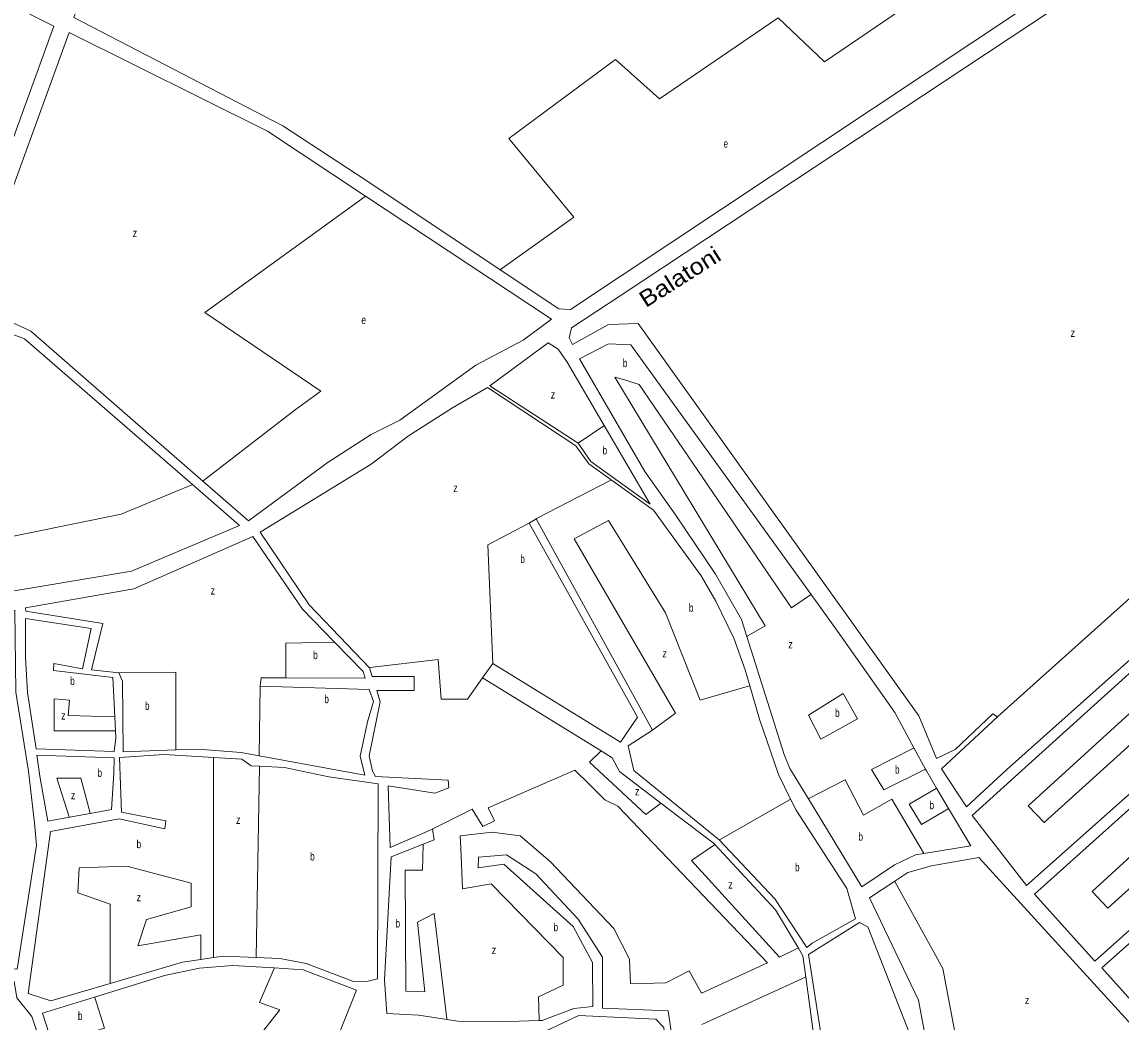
# Model space of a CAD drawing. Extents: x 639657 to 671642, y 222838 to 252123.
# Drawn here: x 644577 to 645919, y 229693 to 230914 of the extents above; entities that cross this region are included whole.
import ezdxf
from ezdxf.enums import TextEntityAlignment as Align

# ---------------------------------------------------------------- set-up
doc = ezdxf.new("R2010")
doc.units = 0
doc.header["$LTSCALE"] = 4
doc.layers.add('1', color=7, linetype='Continuous', lineweight=13)
doc.layers.add('21', color=7, linetype='Continuous', lineweight=13)
doc.layers.add('22', color=7, linetype='Continuous')
doc.layers.add('7', color=7, linetype='Continuous')

msp = doc.modelspace()

# ---------------------------------------------------------------- linework, layer by layer
at = {"layer": '1'}
for p, q in [((645223.68, 230551.09), (644996.642, 230701.443)), ((645232.78, 230563.65), (645161.002, 230611.473)), ((645152.111, 230130.597), (645139.587, 230113.056)), ((645307.912, 230034.698), (645152.111, 230130.597)), ((644868.132, 230102.917), (645001.229, 230099.001)), ((644996.396, 230112.926), (644899.281, 230113.238)), ((645010.274, 230097.594), (645014.69, 230083.8)), ((644585.39, 229999.33), (644592.613, 229935.581)), ((645514.75, 230002.23), (645537.159, 229965.383))]:
    msp.add_line(p, q, dxfattribs=at)
for points in [[(645161.002, 230611.473), (644996.82, 230720.86), (644895.52, 230787.39), (644640.53, 230919.49), (644781.91, 231299.77), (644817.681, 231391.49)], [(643932.109, 231243.441), (643931.495, 231241.44), (643841.79, 230949.2), (643715.13, 230669.83), (644093.43, 230475.54), (644150.95, 230424.35), (644306.07, 230368.45), (644423.69, 230379.09), (644616.16, 230908.91), (644347.57, 231044.08), (644295.43, 231075.99), (644207.48, 231157.6), (644052.786, 231355.881), (644051.226, 231357.881)], [(646378.26, 230612.84), (646478.3, 230640.08), (646366.2, 230736.72), (646223.74, 230877.97), (646098.63, 231103.63), (645307.38, 230579.87)], [(645799.898, 230930.74), (645246.76, 230562.93), (645232.78, 230563.65)], [(644996.642, 230701.443), (644876.9, 230780.74), (644634.72, 230901.37), (644514.41, 230570.85), (644588.27, 230536.38), (644797.961, 230353.524)], [(645699.51, 230001.83), (645730.15, 229955.63), (645778.98, 230000.9), (646419.09, 230572), (646378.26, 230612.84)], [(645307.38, 230579.87), (645248.07, 230540.59), (645245.41, 230528.53), (645249.17, 230520.47)], [(644785.267, 230349.079), (644580.41, 230527.27), (644499.3, 230557.59), (644444.56, 230415.84), (644396.619, 230252.21), (644389.77, 230228.83)], [(644797.961, 230353.524), (644853.95, 230304.7), (644950.92, 230376.61), (645003.67, 230410.46), (645038.51, 230428.05), (645131.47, 230494.94), (645189.15, 230525.61), (645223.68, 230551.09)], [(645249.17, 230520.47), (645293.398, 230544.736), (645329.34, 230545.976), (645672.07, 230066.74), (645693.46, 230014.52), (645716.54, 230025.5), (645762.49, 230069.15), (645768.11, 230065.34), (645699.51, 230001.83)], [(645256.03, 230399.71), (645148.5, 230469.97), (645219.48, 230522.26), (645231.59, 230514.43), (645242.93, 230498.86), (645288.095, 230421.38)], [(645540.455, 230214.782), (645320.664, 230519.937), (645293.398, 230521.177), (645257.823, 230502.608)], [(645257.823, 230502.608), (645337.61, 230365.08), (645374.91, 230312.16), (645423.81, 230239.81), (645455.55, 230184.47), (645462.089, 230163.799)], [(645296.669, 230354.958), (645269.19, 230374.71), (645253.27, 230396.46), (645145.72, 230467.8), (645102.81, 230443.09), (645049.25, 230408.81), (645003.67, 230373.95), (644867.85, 230290.88), (644927.87, 230202.33), (645001.33, 230125.54), (645004.814, 230114.655)], [(645288.095, 230421.38), (645344.05, 230325.39), (645271.52, 230377.52), (645256.03, 230399.71)], [(644389.77, 230228.83), (644424.42, 230195.24), (644711.11, 230243.27), (644842.84, 230299), (644785.267, 230349.079)], [(645465.675, 230103.32), (645459.85, 230123.06), (645446.13, 230161.6), (645424.16, 230206.94), (645406.22, 230237.7), (645348.21, 230317.91), (645296.669, 230354.958)], [(645307.912, 230034.698), (645328.77, 230065.23), (645196.27, 230301.99), (645204.86, 230307.52), (645346.99, 230049.09)], [(644958.651, 230156.881), (644919.55, 230197.08), (644859.1, 230285.63), (644713.7, 230222.03), (644581.61, 230198.75), (644582.08, 230194.67), (644676.13, 230179.32), (644662.34, 230122.88), (644695.68, 230119.15)], [(645666.063, 230027.57), (645642.81, 230070.74), (645572.58, 230170.18), (645540.455, 230214.782)], [(644363.5, 230163.19), (644568.75, 230195.82), (644569.61, 230095.5), (644585.39, 229999.33)], [(644690.693, 230065.443), (644688.22, 230113.48), (644615.94, 230121.98), (644616.28, 230130.79), (644651.15, 230124.27), (644661.8, 230173.58), (644581.75, 230185.65), (644581.4, 230137.95), (644584.22, 230095.23), (644594.61, 230026.59)], [(644996.396, 230112.926), (644993.62, 230120.93), (644958.651, 230156.881)], [(645462.089, 230163.799), (645507.79, 230019.32), (645514.75, 230002.23)], [(644695.68, 230119.15), (644700.08, 230109.09), (644700.78, 230022.74), (644764.936, 230025.054)], [(644899.281, 230113.238), (644869.126, 230113.335), (644868.132, 230102.917)], [(645010.274, 230097.594), (645055.869, 230097.594), (645055.869, 230114.655), (645004.814, 230114.655)], [(645297.871, 230015.629), (645284.346, 230023.954), (645139.587, 230113.056)], [(645515.454, 229964.993), (645500.58, 229995.21), (645477.68, 230062.64), (645465.675, 230103.32)], [(644995.67, 229994.3), (644990.2, 230017.34), (644999.23, 230059.5), (645006.31, 230084.36), (645001.229, 230099.001)], [(645014.69, 230083.8), (645001, 230017.92), (645005.143, 229999.317)], [(644594.61, 230026.59), (644689.82, 230023.06), (644692.01, 230039.84), (644691.567, 230048.46), (644690.693, 230065.443)], [(645346.99, 230049.09), (645317.16, 230029.97), (645324.19, 230000.17), (645428.32, 229915.13)], [(644764.936, 230025.054), (644792.26, 230026.04), (644844.72, 230021.86), (644866.917, 230017.807), (644995.67, 229994.3)], [(645693.791, 229978.226), (645681.21, 229999.45), (645680.039, 230001.623), (645666.063, 230027.57)], [(644810.979, 230015.909), (644750.66, 230019.39), (644696.34, 230016.03), (644698.57, 229949.04), (644752.99, 229938.39), (644751.59, 229928.71), (644695.86, 229940.85), (644612.06, 229925.42), (644584.83, 229727.46), (644612.62, 229718.49), (644684.787, 229739.858)], [(644635.207, 229942.864), (644608.72, 229938.07), (644599.02, 229993.04), (644595.56, 230018.86), (644689.9, 230015.54), (644689.58, 229996.6)], [(644867.205, 230005.169), (644856.93, 230005.66), (644845.45, 230013.92), (644810.979, 230015.909)], [(645357, 229960.155), (645306.5, 229998.72), (645297.871, 230015.629)], [(644689.58, 229996.6), (644686.51, 229952.15), (644660.692, 229947.477), (644635.207, 229942.864)], [(645000.05, 229742.672), (645011.21, 229745.71), (645012.12, 229983.65), (644951.85, 229992.2), (644897.76, 230003.71), (644867.205, 230005.169)], [(645005.143, 229999.317), (645008.75, 229992.84), (645097.39, 229988.25), (645098.19, 229978.81), (645081.1, 229972.09), (645024.2, 229981.05), (645026.91, 229905.88), (645078.35, 229928.41)], [(645678.191, 229898.716), (645735.41, 229908.01), (645708.439, 229953.512), (645693.791, 229978.226)], [(645422.999, 229909.698), (645422.82, 229909.89), (645357, 229960.155)], [(645428.32, 229915.13), (645496.32, 229843.37), (645535.32, 229783.6), (645541.89, 229789.08), (645594.73, 229818.72), (645584.04, 229855.73), (645522.12, 229951.45), (645515.454, 229964.993)], [(645537.159, 229965.383), (645602.49, 229857.96), (645642.49, 229884.61), (645667.87, 229897.04), (645678.191, 229898.716)], [(644592.613, 229935.581), (644595.04, 229908.66), (644571.22, 229757.35), (644524.14, 229762.47), (644485.7, 229763.17), (644439.403, 229782.415), (644433.464, 229773.771)], [(645078.35, 229928.41), (645080.5, 229915.12), (645066.976, 229909.87)], [(645066.976, 229909.87), (645027.95, 229894.72), (645019.62, 229744.13), (645022.64, 229703.33), (645061.59, 229701.17), (645095.779, 229695.961)], [(645524.952, 229783.039), (645497.18, 229829.84), (645422.999, 229909.698)], [(645208.799, 229694.668), (645212.16, 229694.79), (645251.05, 229709.18), (645274.22, 229711.91), (645273.79, 229765.43), (645250.29, 229809.54), (645165.45, 229885.76), (645134.14, 229881.17), (645134.36, 229894.07), (645168.71, 229896.99), (645204.34, 229873.92), (645256.17, 229818.45), (645285.72, 229772.07), (645285.86, 229709.74), (645365.87, 229706.51), (645380.82, 229605.94)], [(645642.608, 229864.719), (645658.54, 229875.19), (645687.43, 229883.39), (645745.1, 229893.55), (646046.98, 229562.86), (646056.324, 229548.653)], [(645779.47, 229557.09), (645835.95, 229466.64), (645803.18, 229445.7), (645887.96, 229320.22), (645776.3, 229248.34), (645755.43, 229302.19), (645791.71, 229318.25), (645762.53, 229381.2), (645763.78, 229410.03), (645756.85, 229413.35), (645753.22, 229385.78), (645757.56, 229369.51), (645780.25, 229322.58), (645750.59, 229309.2), (645744.13, 229336.4), (645740.13, 229384.07), (645737.92, 229467.65), (645734.84, 229512.31), (645691.74, 229612.87), (645671.55, 229719.37), (645611.95, 229844.57), (645642.608, 229864.719)], [(645599.53, 229814.29), (645537.38, 229775.25), (645554.65, 229663.12), (645572.41, 229615.04), (645594.67, 229593.69), (645646.24, 229554.96), (645668.07, 229507.38), (645674.49, 229459.007)], [(645704.441, 229528.086), (645698.57, 229548.49), (645680.86, 229581.1), (645668.42, 229659.35), (645609.72, 229808.86), (645599.53, 229814.29)], [(645534.049, 229747.847), (645530.53, 229773.64), (645524.952, 229783.039)], [(644684.787, 229739.858), (644773.18, 229766.03), (644795.631, 229769.301), (644810.979, 229771.537)], [(644810.979, 229771.537), (644823.77, 229773.4), (644863.158, 229771.665)], [(644863.158, 229771.665), (644891.86, 229770.4), (644924.34, 229764.27), (644982.1, 229742.06), (645000.05, 229742.672)], [(644565.53, 229385.23), (644680.25, 229422.01), (644605.13, 229652.02), (644562.1, 229639.14), (644560.11, 229644.71), (644602.26, 229659.94), (644589.2, 229699.35), (644570.93, 229722.38), (644567.94, 229742.12), (644545.93, 229752.65), (644501.204, 229752.808)], [(644885.196, 229758.8), (644834.21, 229761.86), (644793.87, 229758.67), (644751.24, 229749.44), (644665.947, 229723.139)], [(644804.07, 229475.15), (644877.2, 229504.66), (644881.24, 229550.68), (644893.79, 229583.25), (644934.47, 229615.23), (644945.26, 229630.59), (644985.67, 229731.76), (644920.36, 229756.69), (644885.196, 229758.8)], [(645547.475, 229654.599), (645545.63, 229662.97), (645534.049, 229747.847)], [(644665.947, 229723.139), (644602.26, 229703.5), (644614.63, 229665.858), (644696.22, 229417.59)], [(645095.779, 229695.961), (645108.78, 229693.98), (645158.88, 229692.86), (645208.799, 229694.668)]]:
    msp.add_lwpolyline(points, dxfattribs=at)
for points in [[(645797.39, 229999.45), (645737.19, 229945), (645803.46, 229859.66), (646070.49, 230096.75), (645995.93, 230179.16)], [(645986.99, 230004.65), (645813.09, 229848.86), (645886.82, 229767.29), (646144.6, 229997.51), (646150.69, 230007.94), (646078.52, 230088.87)], [(646161.41, 229995.34), (645895.33, 229759.04), (645969.95, 229675.77), (646235.99, 229913.58)], [(645296.01, 229310.26), (645284.12, 229327.27), (645274.13, 229399.35), (645257.33, 229401.44), (645239, 229418.34), (645218.59, 229682.64), (645257.2, 229700.68), (645350.99, 229696.39), (645360.62, 229686.01), (645367.21, 229610.45), (645382.19, 229587.48), (645386.42, 229552.08), (645382.56, 229498.27), (645392.26, 229364.71), (645391.03, 229295.89)]]:
    msp.add_lwpolyline(points, close=True, dxfattribs=at)
at = {"layer": '21'}
msp.add_line((645394.401, 229889.844), (645501.971, 229772.082), dxfattribs=at)
for points in [[(645161.002, 230611.473), (645161.502, 230611.83), (645250.823, 230675.661), (645171.496, 230772.032), (645301.819, 230868.402), (645355.648, 230820.217), (645500.137, 230919.422), (645556.799, 230865.568), (645743.784, 230993.117), (645799.448, 230931.24), (645799.898, 230930.74)], [(644797.961, 230353.524), (644798.46, 230353.909), (644910.85, 230440.403), (644942.014, 230463.078), (644800.358, 230559.449), (644996.142, 230701.081), (644996.642, 230701.443)], [(646378.26, 230612.84), (646377.76, 230612.391), (645768.61, 230065.789), (645768.11, 230065.34)], [(645540.455, 230214.782), (645539.955, 230214.449), (645516.483, 230198.794), (645330.579, 230471.581), (645314.467, 230476.54), (645300.835, 230480.26), (645484.26, 230176.475), (645462.589, 230164.085), (645462.089, 230163.799)], [(645256.03, 230399.71), (645287.595, 230421.042), (645288.095, 230421.38)], [(644396.619, 230252.21), (644397.12, 230252.308), (644488.716, 230270.337), (644698.366, 230312.853), (644784.767, 230348.871), (644785.267, 230349.079)], [(645296.669, 230354.958), (645296.169, 230354.7), (645205.36, 230307.778), (645204.86, 230307.52)], [(645346.99, 230049.09), (645347.49, 230049.458), (645375.196, 230069.84), (645251.26, 230283.11), (645293.398, 230305.429), (645362.803, 230192.594), (645404.941, 230085.959), (645465.175, 230103.177), (645465.675, 230103.32)], [(645196.27, 230301.99), (645195.77, 230301.729), (645145.914, 230275.67), (645152.111, 230130.597)], [(644958.651, 230156.881), (644958.151, 230156.868), (644899.281, 230155.396), (644899.281, 230113.738), (644899.281, 230113.238)], [(645139.587, 230113.056), (645121.127, 230087.199), (645088.904, 230087.199), (645085.186, 230135.557), (645001.83, 230125.6), (645001.33, 230125.54)], [(644764.936, 230025.054), (644764.936, 230025.554), (644764.936, 230120.116), (644696.18, 230119.157), (644695.68, 230119.15)], [(644868.132, 230102.917), (644866.924, 230018.307), (644866.917, 230017.807)], [(644690.693, 230065.443), (644690.192, 230065.459), (644633.628, 230067.227), (644635.333, 230085.994), (644616.575, 230087.701), (644616.575, 230048.46), (644691.066, 230048.46), (644691.567, 230048.46)], [(645338.626, 229946.227), (645269.873, 230010.325), (645283.846, 230023.483), (645284.346, 230023.954)], [(645666.063, 230027.57), (645665.563, 230027.313), (645614.393, 230001.024), (645629.266, 229976.225), (645679.449, 230001.328), (645680.039, 230001.623)], [(644810.979, 229771.537), (644810.979, 229772.037), (644810.979, 230015.409), (644810.979, 230015.909)], [(644867.205, 230005.169), (644867.196, 230004.669), (644863.167, 229772.165), (644863.158, 229771.665)], [(645487.502, 229765.184), (645304.73, 229956.499), (645288.901, 229964.041), (645270.057, 229982.895), (645251.967, 230000.24), (645146.439, 229954.237), (645153.976, 229938.4), (645139.655, 229931.612), (645126.841, 229952.729), (645078.85, 229928.661), (645078.35, 229928.41)], [(644660.692, 229947.477), (644660.556, 229947.977), (644648.976, 229990.453), (644619.986, 229990.453), (644635.047, 229943.364), (644635.207, 229942.864)], [(645537.159, 229965.383), (645537.659, 229965.641), (645582.17, 229988.625), (645604.479, 229945.227), (645639.181, 229965.066), (645677.897, 229899.216), (645678.191, 229898.716)], [(645693.791, 229978.226), (645693.291, 229977.937), (645660.25, 229958.866), (645675.122, 229934.067), (645707.939, 229953.22), (645708.439, 229953.512)], [(645338.626, 229946.227), (645356.5, 229959.776), (645357, 229960.155)], [(645428.32, 229915.13), (645428.82, 229915.416), (645514.954, 229964.707), (645515.454, 229964.993)], [(645112.895, 229905.217), (645112.142, 229920.3), (645151.338, 229924.825), (645185.257, 229920.3), (645222.192, 229888.625), (645299.831, 229807.177), (645318.675, 229769.469), (645320.182, 229739.303), (645363.147, 229740.811), (645391.791, 229755.14), (645406.866, 229727.991), (645487.502, 229765.184)], [(645066.976, 229909.87), (645066.963, 229909.37), (645066.162, 229878.067), (645045.056, 229878.067), (645045.81, 229730.253), (645069.177, 229729.499), (645060.131, 229814.718), (645080.483, 229825.276), (645095.72, 229696.461), (645095.779, 229695.961)], [(645112.895, 229905.217), (645115.157, 229855.443), (645149.83, 229861.476), (645238.021, 229771.732), (645238.021, 229737.795), (645207.871, 229723.466), (645208.783, 229695.168), (645208.799, 229694.668)], [(645422.999, 229909.698), (645422.499, 229909.351), (645394.401, 229889.844)], [(644684.787, 229739.858), (644684.787, 229740.358), (644684.787, 229836.903), (644645.565, 229850.552), (644647.27, 229881.262), (644705.25, 229882.968), (644783.694, 229862.495), (644783.694, 229833.491), (644729.125, 229818.136), (644718.893, 229785.72), (644795.631, 229799.369), (644795.631, 229769.801), (644795.631, 229769.301)], [(645779.47, 229557.09), (645778.97, 229556.753), (645751.963, 229538.526), (645724.697, 229635.242), (645701.149, 229757.996), (645642.882, 229864.219), (645642.608, 229864.719)], [(645501.971, 229772.082), (645524.452, 229782.801), (645524.952, 229783.039)], [(644885.196, 229758.8), (644884.982, 229758.3), (644867.058, 229716.457), (644891.845, 229707.777), (644815.005, 229609.822), (644815.005, 229581.303), (644792.696, 229568.904), (644791.457, 229589.983), (644759.234, 229580.063), (644759.234, 229566.424), (644771.627, 229570.144), (644803.899, 229475.65), (644804.07, 229475.15)], [(645407.06, 229689.809), (645533.549, 229747.618), (645534.049, 229747.847)], [(644614.63, 229665.858), (644615.13, 229666.01), (644677.966, 229685.06), (644666.105, 229722.639), (644665.947, 229723.139)]]:
    msp.add_lwpolyline(points, dxfattribs=at)
for points in [[(645993.048, 230127.953), (646011.817, 230105.418), (645824.831, 229936.329), (645805.652, 229956.715)], [(645537.187, 230067.442), (645552.425, 230038.222), (645597.042, 230063.021), (645579.691, 230094.02)], [(646070.959, 230023.621), (646089.728, 230001.086), (645902.742, 229831.997), (645883.563, 229852.383)]]:
    msp.add_lwpolyline(points, close=True, dxfattribs=at)

# ---------------------------------------------------------------- texts
at = {"layer": '22', "width": 1.15}
msp.add_text('Balatoni', height=20, rotation=32.435, dxfattribs=at).set_placement((645385.702, 230594.537), align=Align.CENTER)
at = {"layer": '7'}
for s, width, p in [('e', 0.75, (645433.559, 230760.694)), ('z', 0.8, (644712.532, 230651.568)), ('e', 0.75, (644991.594, 230545.277)), ('z', 0.8, (645857.343, 230529.63)), ('b', 0.75, (645310.749, 230492.66)), ('z', 0.8, (645222.755, 230454.221)), ('b', 0.75, (645285.962, 230386.025)), ('z', 0.8, (645103.776, 230340.147)), ('b', 0.75, (645185.574, 230253.351)), ('z', 0.8, (644807.569, 230214.913)), ('b', 0.75, (645391.308, 230193.834)), ('z', 0.8, (645512.765, 230149.196)), ('b', 0.75, (644932.744, 230135.988)), ('z', 0.8, (645359.084, 230138.036)), ('b', 0.75, (644636.154, 230104.355)), ('b', 0.75, (644946.377, 230082.239)), ('b', 0.75, (644727.42, 230074.052)), ('b', 0.75, (645569.776, 230065.501)), ('z', 0.8, (644625.102, 230062.109)), ('b', 0.75, (644669.439, 229992.159)), ('b', 0.75, (645642.899, 229996.064)), ('z', 0.8, (644637.039, 229964.861)), ('z', 0.8, (645325.654, 229969.601)), ('b', 0.75, (645685.037, 229952.667)), ('z', 0.8, (644838.553, 229934.686)), ('b', 0.75, (644717.188, 229905.148)), ('b', 0.75, (645598.282, 229914.228)), ('b', 0.75, (644929.026, 229890.048)), ('b', 0.75, (645520.88, 229876.84)), ('z', 0.8, (645439.473, 229855.724)), ('z', 0.8, (644717.188, 229840.316)), ('b', 0.75, (645033.19, 229808.212)), ('b', 0.75, (645226.156, 229803.687)), ('z', 0.8, (645150.779, 229775.783)), ('z', 0.8, (645801.537, 229714.598)), ('b', 0.75, (644645.565, 229695.297))]:
    msp.add_text(s, height=10, dxfattribs=dict(at, width=width)).set_placement(p)

doc.saveas('drawing.dxf')
